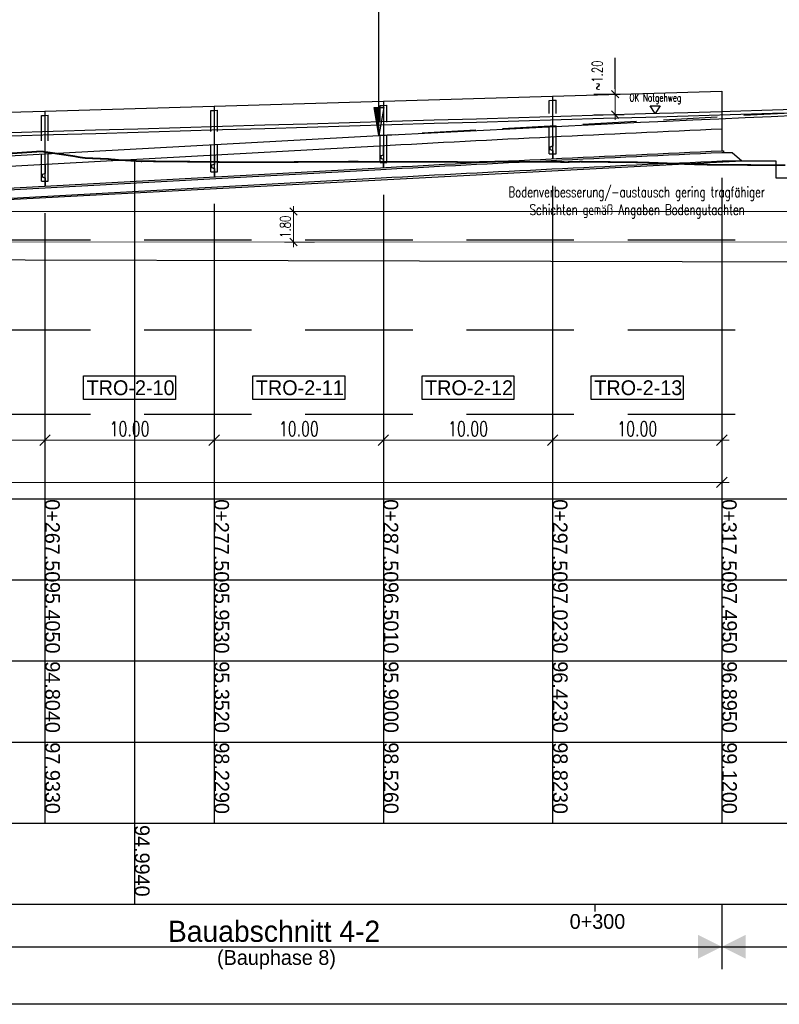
# Model space of a CAD drawing. Header units: metres. Extents: x 3458045 to 3462392, y 5482308 to 5484762.
# Tile 302 of 458: x 3460269 to 3460314, y 5483955 to 5484013. Entities that reach past the tile are written whole.
import ezdxf

# ---------------------------------------------------------------- set-up
doc = ezdxf.new("R2010")
doc.units = ezdxf.units.M
doc.header["$PDMODE"] = 3
doc.header["$PDSIZE"] = 0.1
for name, pattern in [('AUSGEZOGEN', [2, 1, 1]), ('VERDECKT', [9.525, 6.35, -3.175]), ('VERDECKT2', [4.7625, 3.175, -1.5875])]:
    doc.linetypes.add(name, pattern=pattern)
doc.layers.get('0').update_dxf_attribs({"linetype": 'CONTINUOUS'})
doc.layers.get('DEFPOINTS').update_dxf_attribs({"linetype": 'CONTINUOUS'})
for name, color, linetype in [('-SP_VERM', 1, 'CONTINUOUS'), ('SP_BAUGRUBE-Schottertragschicht-Sohle', 7, 'AUSGEZOGEN'), ('SP_FUGENBÄNDER', 2, 'AUSGEZOGEN'), ('SP_GELÄNDE-BESTAND', 251, 'CONTINUOUS'), ('SP_GELÄNDE-PLANUNG', 10, 'CONTINUOUS'), ('SP_GRADIENTE', 3, 'CONTINUOUS'), ('SP_HW10', 170, 'VERDECKT'), ('SP_HW100', 170, 'VERDECKT'), ('SP_Tangentenband', 1, 'CONTINUOUS'), ('SP_TEXT', 2, 'CONTINUOUS'), ('SP_Trogwand_L7+8', 2, 'CONTINUOUS'), ('SP_Tunnelsohle_L7+8-Schnitt', 2, 'CONTINUOUS'), ('SP_Tunnelsohle_Sauberkeitsschicht', 1, 'CONTINUOUS'), ('SP_VERM', 1, 'CONTINUOUS'), ('SP_VERM-VA-B44', 150, 'CONTINUOUS')]:
    doc.layers.add(name, color=color, linetype=linetype)
doc.layers.add('SP_HILF', color=6, linetype='CONTINUOUS', plot=False)
doc.layers.add('SP_LAYOUT', color=50, linetype='CONTINUOUS', plot=False)
for name, color, linetype, lineweight in [('SP_Höhenplan-Beschriftung-Linien', 2, 'CONTINUOUS', 25), ('SP_Höhenplan-Beschriftung-Linien-Bestandsgelände', 7, 'CONTINUOUS', 25), ('SP_Höhenplan-Beschriftung-Text', 2, 'CONTINUOUS', 25)]:
    doc.layers.add(name, color=color, linetype=linetype, lineweight=lineweight)
doc.styles.add('K_ISOCP', font='k_isocp.shx')
doc.styles.add('SP_F', font='romans.shx', dxfattribs={"width": 0.7, "bigfont": 'sp_f.shx'})
doc.dimstyles.new('SOFI25$0', dxfattribs={"dimtxt": 2.5, "dimasz": 0.25, "dimexe": 0.9, "dimexo": 0.625, "dimgap": 0.675, "dimtad": 1, "dimdec": 3, "dimrnd": 0.001, "dimzin": 1, "dimdsep": 46, "dimtxsty": 'SP_F', "dimblk1": 'SOF_BEMSTR1', "dimblk2": 'SOF_BEMSTR2', "dimsah": 1, "dimcen": 2.5, "dimse1": 1, "dimse2": 1, "dimclrd": 1, "dimclre": 1, "dimclrt": 1, "dimaunit": 2, "dimadec": 3, "dimazin": 0, "dimtfac": 1, "dimtdec": 3, "dimtmove": 0, "dimatfit": 3, "dimfxl": 1, "dimtolj": 1, "dimtzin": 0, "dimlwd": 0, "dimlwe": 0, "dimarcsym": 0})
doc.dimstyles.new('SOFI35$0', dxfattribs={"dimtxt": 3.5, "dimasz": 0.35, "dimexe": 0.9, "dimexo": 0.625, "dimgap": 0.945, "dimtad": 1, "dimdec": 3, "dimrnd": 0.001, "dimzin": 1, "dimdsep": 46, "dimtxsty": 'SP_F', "dimblk1": 'SOF_BEMSTR1', "dimblk2": 'SOF_BEMSTR2', "dimsah": 1, "dimcen": 3.5, "dimse1": 1, "dimse2": 1, "dimclrd": 1, "dimclre": 1, "dimclrt": 2, "dimaunit": 2, "dimazin": 0, "dimtfac": 1, "dimtdec": 3, "dimtmove": 0, "dimatfit": 3, "dimfxl": 1, "dimtolj": 1, "dimtzin": 0, "dimlwd": 0, "dimlwe": 0, "dimarcsym": 0})

# ---------------------------------------------------------------- blocks, each defined once
blk = doc.blocks.new('SOF_BEMSTR2')
at = {"color": 0, "linetype": 'ByBlock', "lineweight": -2}
for p, q in [((0, -20), (0, 8.5)), ((3.535, 3.535), (-3.535, -3.535)), ((-5, 0), (5, 0))]:
    blk.add_line(p, q, dxfattribs=at)
blk = doc.blocks.new('SOF_BEMSTR1')
at = {"color": 0, "linetype": 'ByBlock', "lineweight": -2}
for p, q in [((0, 20), (0, -8.5)), ((3.535, 3.535), (-3.535, -3.535)), ((-5, 0), (5, 0))]:
    blk.add_line(p, q, dxfattribs=at)
blk = doc.blocks.new('*D138')
at = {"layer": 'DEFPOINTS', "color": 0, "linetype": 'AUSGEZOGEN', "transparency": 16777216}
for p in [(3460260.558, 5483994.675), (3460270.558, 5483994.675), (3460270.558, 5483988.277)]:
    blk.add_point(p, dxfattribs=at)
at = {"layer": 'SP_VERM', "color": 1, "linetype": 'AUSGEZOGEN', "lineweight": 0, "transparency": 16777216}
blk.add_line((3460260.645, 5483988.277), (3460270.47, 5483988.277), dxfattribs=at)
at = {"layer": 'SP_VERM', "color": 1, "linetype": 'AUSGEZOGEN', "lineweight": 0, "transparency": 16777216, "xscale": 0.08750000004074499, "yscale": 0.08750000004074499, "zscale": 0.08750000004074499, "rotation": 180}
blk.add_blockref('SOF_BEMSTR2', (3460260.558, 5483988.277), dxfattribs=at)
at = {"layer": 'SP_VERM', "color": 1, "linetype": 'AUSGEZOGEN', "lineweight": 0, "transparency": 16777216, "xscale": 0.08750000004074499, "yscale": 0.08750000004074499, "zscale": 0.08750000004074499}
blk.add_blockref('SOF_BEMSTR1', (3460270.558, 5483988.277), dxfattribs=at)
at = {"layer": 'SP_VERM', "color": 2, "linetype": 'AUSGEZOGEN', "transparency": 16777216, "insert": (3460265.558, 5483988.951), "char_height": 0.875, "attachment_point": 5, "style": 'SP_F'}
blk.add_mtext('\\A1;\\A1;10.00{\\H.7x;\\S^ ;}', dxfattribs=at)
blk = doc.blocks.new('*D139')
at = {"layer": 'DEFPOINTS', "color": 0, "linetype": 'AUSGEZOGEN', "transparency": 16777216}
for p in [(3460270.558, 5483994.675), (3460280.558, 5483994.675), (3460280.558, 5483988.277)]:
    blk.add_point(p, dxfattribs=at)
at = {"layer": 'SP_VERM', "color": 1, "linetype": 'AUSGEZOGEN', "lineweight": 0, "transparency": 16777216}
blk.add_line((3460270.645, 5483988.277), (3460280.47, 5483988.277), dxfattribs=at)
at = {"layer": 'SP_VERM', "color": 1, "linetype": 'AUSGEZOGEN', "lineweight": 0, "transparency": 16777216, "xscale": 0.08750000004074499, "yscale": 0.08750000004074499, "zscale": 0.08750000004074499, "rotation": 180}
blk.add_blockref('SOF_BEMSTR2', (3460270.558, 5483988.277), dxfattribs=at)
at = {"layer": 'SP_VERM', "color": 1, "linetype": 'AUSGEZOGEN', "lineweight": 0, "transparency": 16777216, "xscale": 0.08750000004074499, "yscale": 0.08750000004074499, "zscale": 0.08750000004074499}
blk.add_blockref('SOF_BEMSTR1', (3460280.558, 5483988.277), dxfattribs=at)
at = {"layer": 'SP_VERM', "color": 2, "linetype": 'AUSGEZOGEN', "transparency": 16777216, "insert": (3460275.558, 5483988.951), "char_height": 0.875, "attachment_point": 5, "style": 'SP_F'}
blk.add_mtext('\\A1;\\A1;10.00{\\H.7x;\\S^ ;}', dxfattribs=at)
blk = doc.blocks.new('*D140')
at = {"layer": 'DEFPOINTS', "color": 0, "linetype": 'AUSGEZOGEN', "transparency": 16777216}
for p in [(3460280.558, 5483994.675), (3460290.558, 5483994.675), (3460290.558, 5483988.277)]:
    blk.add_point(p, dxfattribs=at)
at = {"layer": 'SP_VERM', "color": 1, "linetype": 'AUSGEZOGEN', "lineweight": 0, "transparency": 16777216}
blk.add_line((3460280.645, 5483988.277), (3460290.47, 5483988.277), dxfattribs=at)
at = {"layer": 'SP_VERM', "color": 1, "linetype": 'AUSGEZOGEN', "lineweight": 0, "transparency": 16777216, "xscale": 0.08750000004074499, "yscale": 0.08750000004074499, "zscale": 0.08750000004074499, "rotation": 180}
blk.add_blockref('SOF_BEMSTR2', (3460280.558, 5483988.277), dxfattribs=at)
at = {"layer": 'SP_VERM', "color": 1, "linetype": 'AUSGEZOGEN', "lineweight": 0, "transparency": 16777216, "xscale": 0.08750000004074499, "yscale": 0.08750000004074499, "zscale": 0.08750000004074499}
blk.add_blockref('SOF_BEMSTR1', (3460290.558, 5483988.277), dxfattribs=at)
at = {"layer": 'SP_VERM', "color": 2, "linetype": 'AUSGEZOGEN', "transparency": 16777216, "insert": (3460285.558, 5483988.951), "char_height": 0.875, "attachment_point": 5, "style": 'SP_F'}
blk.add_mtext('\\A1;\\A1;10.00{\\H.7x;\\S^ ;}', dxfattribs=at)
blk = doc.blocks.new('*D141')
at = {"layer": 'DEFPOINTS', "color": 0, "linetype": 'AUSGEZOGEN', "transparency": 16777216}
for p in [(3460290.558, 5483994.675), (3460300.558, 5483994.675), (3460300.558, 5483988.277)]:
    blk.add_point(p, dxfattribs=at)
at = {"layer": 'SP_VERM', "color": 1, "linetype": 'AUSGEZOGEN', "lineweight": 0, "transparency": 16777216}
blk.add_line((3460290.645, 5483988.277), (3460300.47, 5483988.277), dxfattribs=at)
at = {"layer": 'SP_VERM', "color": 1, "linetype": 'AUSGEZOGEN', "lineweight": 0, "transparency": 16777216, "xscale": 0.08750000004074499, "yscale": 0.08750000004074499, "zscale": 0.08750000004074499, "rotation": 180}
blk.add_blockref('SOF_BEMSTR2', (3460290.558, 5483988.277), dxfattribs=at)
at = {"layer": 'SP_VERM', "color": 1, "linetype": 'AUSGEZOGEN', "lineweight": 0, "transparency": 16777216, "xscale": 0.08750000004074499, "yscale": 0.08750000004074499, "zscale": 0.08750000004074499}
blk.add_blockref('SOF_BEMSTR1', (3460300.558, 5483988.277), dxfattribs=at)
at = {"layer": 'SP_VERM', "color": 2, "linetype": 'AUSGEZOGEN', "transparency": 16777216, "insert": (3460295.558, 5483988.951), "char_height": 0.875, "attachment_point": 5, "style": 'SP_F'}
blk.add_mtext('\\A1;\\A1;10.00{\\H.7x;\\S^ ;}', dxfattribs=at)
blk = doc.blocks.new('*D142')
at = {"layer": 'DEFPOINTS', "color": 0, "linetype": 'AUSGEZOGEN', "transparency": 16777216}
for p in [(3460300.558, 5483994.675), (3460310.558, 5483994.675), (3460310.558, 5483988.277)]:
    blk.add_point(p, dxfattribs=at)
at = {"layer": 'SP_VERM', "color": 1, "linetype": 'AUSGEZOGEN', "lineweight": 0, "transparency": 16777216}
blk.add_line((3460300.645, 5483988.277), (3460310.47, 5483988.277), dxfattribs=at)
at = {"layer": 'SP_VERM', "color": 1, "linetype": 'AUSGEZOGEN', "lineweight": 0, "transparency": 16777216, "xscale": 0.08750000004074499, "yscale": 0.08750000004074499, "zscale": 0.08750000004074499, "rotation": 180}
blk.add_blockref('SOF_BEMSTR2', (3460300.558, 5483988.277), dxfattribs=at)
at = {"layer": 'SP_VERM', "color": 1, "linetype": 'AUSGEZOGEN', "lineweight": 0, "transparency": 16777216, "xscale": 0.08750000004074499, "yscale": 0.08750000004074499, "zscale": 0.08750000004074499}
blk.add_blockref('SOF_BEMSTR1', (3460310.558, 5483988.277), dxfattribs=at)
at = {"layer": 'SP_VERM', "color": 2, "linetype": 'AUSGEZOGEN', "transparency": 16777216, "insert": (3460305.558, 5483988.951), "char_height": 0.875, "attachment_point": 5, "style": 'SP_F'}
blk.add_mtext('\\A1;\\A1;10.00{\\H.7x;\\S^ ;}', dxfattribs=at)
blk = doc.blocks.new('*D162')
at = {"layer": 'DEFPOINTS', "color": 0, "linetype": 'AUSGEZOGEN', "transparency": 16777216}
for p in [(3460301.786, 5484008.72), (3460301.786, 5484007.513), (3460304.249, 5484007.513)]:
    blk.add_point(p, dxfattribs=at)
at = {"layer": 'SP_VERM', "color": 1, "linetype": 'AUSGEZOGEN', "lineweight": 0, "transparency": 16777216}
blk.add_line((3460304.249, 5484008.658), (3460304.249, 5484007.576), dxfattribs=at)
at = {"layer": 'SP_VERM', "color": 1, "linetype": 'AUSGEZOGEN', "lineweight": 0, "transparency": 16777216, "xscale": 0.0625, "yscale": 0.0625, "zscale": 0.0625}
for name, p, rotation in [('SOF_BEMSTR1', (3460304.249, 5484008.72), 90), ('SOF_BEMSTR2', (3460304.249, 5484007.513), 270)]:
    blk.add_blockref(name, p, dxfattribs=dict(at, rotation=rotation))
at = {"layer": 'SP_VERM', "color": 1, "linetype": 'AUSGEZOGEN', "transparency": 16777216, "insert": (3460303.196, 5484009.832), "char_height": 0.625, "attachment_point": 5, "rotation": 90, "style": 'SP_F'}
blk.add_mtext('\\A1;\\A1;~1.20', dxfattribs=at)
blk = doc.blocks.new('SOF_LEVELMARK_FINISHED')
at = {"color": 0, "linetype": 'Continuous'}
for p, q in [((0, 0), (-0.65, 1)), ((-0.65, 1), (0.65, 1)), ((0.65, 1), (0, 0))]:
    blk.add_line(p, q, dxfattribs=at)
blk = doc.blocks.new('*D189')
at = {"layer": 'DEFPOINTS', "color": 0, "linetype": 'AUSGEZOGEN', "transparency": 16777216}
for p in [(3460180.558, 5483993.583), (3460310.558, 5483993.583), (3460310.558, 5483985.783)]:
    blk.add_point(p, dxfattribs=at)
at = {"layer": 'SP_VERM', "color": 1, "linetype": 'AUSGEZOGEN', "lineweight": 0, "transparency": 16777216}
blk.add_line((3460180.645, 5483985.783), (3460310.47, 5483985.783), dxfattribs=at)
at = {"layer": 'SP_VERM', "color": 1, "linetype": 'AUSGEZOGEN', "lineweight": 0, "transparency": 16777216, "xscale": 0.08750000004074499, "yscale": 0.08750000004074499, "zscale": 0.08750000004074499, "rotation": 180}
blk.add_blockref('SOF_BEMSTR2', (3460180.558, 5483985.783), dxfattribs=at)
at = {"layer": 'SP_VERM', "color": 1, "linetype": 'AUSGEZOGEN', "lineweight": 0, "transparency": 16777216, "xscale": 0.08750000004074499, "yscale": 0.08750000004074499, "zscale": 0.08750000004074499}
blk.add_blockref('SOF_BEMSTR1', (3460310.558, 5483985.783), dxfattribs=at)
at = {"layer": 'SP_VERM', "color": 2, "linetype": 'AUSGEZOGEN', "transparency": 16777216, "insert": (3460245.558, 5483986.603), "char_height": 0.875, "attachment_point": 5, "style": 'SP_F'}
blk.add_mtext('\\A1;\\A1;Trogabschnitt = 130.00{\\H.7x;\\S^ ;}m', dxfattribs=at)
blk = doc.blocks.new('SOFI-PFV')
at = {"color": 0, "linetype": 'Continuous'}
blk.add_solid([(-0.0625, 0.125), (0.0625, 0.125), (0, 0)], dxfattribs=at)
blk = doc.blocks.new('*D408')
at = {"layer": '-SP_VERM', "color": 1, "linetype": 'AUSGEZOGEN', "lineweight": 0, "transparency": 16777216}
blk.add_line((3460285.246, 5484000.049), (3460285.246, 5484001.724), dxfattribs=at)
at = {"layer": 'DEFPOINTS', "color": 0, "linetype": 'AUSGEZOGEN', "transparency": 16777216}
for p in [(3460285.246, 5484001.787), (3460285.458, 5484001.787), (3460285.458, 5483999.987)]:
    blk.add_point(p, dxfattribs=at)
at = {"layer": '-SP_VERM', "color": 1, "linetype": 'AUSGEZOGEN', "lineweight": 0, "transparency": 16777216, "xscale": 0.0625, "yscale": 0.0625, "zscale": 0.0625}
for name, p, rotation in [('SOF_BEMSTR2', (3460285.246, 5484001.787), 90), ('SOF_BEMSTR1', (3460285.246, 5483999.987), 270)]:
    blk.add_blockref(name, p, dxfattribs=dict(at, rotation=rotation))
at = {"layer": '-SP_VERM', "color": 1, "linetype": 'AUSGEZOGEN', "transparency": 16777216, "insert": (3460284.765, 5484000.887), "char_height": 0.625, "attachment_point": 5, "rotation": 90, "style": 'SP_F'}
blk.add_mtext('\\A1;\\A1;1.80{\\H.7x;\\S^ ;}', dxfattribs=at)

msp = doc.modelspace()

# ---------------------------------------------------------------- linework, layer by layer
at = {"color": 1}
msp.add_line((3460310.5802, 5484004.7808), (3460311.7429, 5484004.7808), dxfattribs=at)
at = {"layer": 'SP_BAUGRUBE-Schottertragschicht-Sohle', "color": 1}
for p, q in [((3460310.6579, 5484005.2804), (3460311.1579, 5484005.2804)), ((3460311.1579, 5484005.2804), (3460311.7429, 5484004.7808))]:
    msp.add_line(p, q, dxfattribs=at)
at = {"layer": 'SP_FUGENBÄNDER', "color": 1, "linetype": 'VERDECKT2', "ltscale": 0.5}
for p, q in [((3460300.3579, 5484005.2082), (3460300.3579, 5484008.3544)), ((3460300.7579, 5484005.2082), (3460300.7579, 5484008.3663)), ((3460280.3579, 5484004.1372), (3460280.3579, 5484007.7606)), ((3460280.7579, 5484004.1372), (3460280.7579, 5484007.7724)), ((3460290.3579, 5484004.6856), (3460290.3579, 5484008.0575)), ((3460290.7579, 5484004.6856), (3460290.7579, 5484008.0694)), ((3460270.3579, 5484003.5889), (3460270.3579, 5484007.464)), ((3460270.7579, 5484003.5889), (3460270.7579, 5484007.4755))]:
    msp.add_line(p, q, dxfattribs=at)
for points in [[(3460300.3579, 5484008.3544), (3460300.5653, 5484008.3606), (3460300.7579, 5484008.3663)], [(3460280.3579, 5484007.7606), (3460280.5653, 5484007.7667), (3460280.7579, 5484007.7724)], [(3460290.3579, 5484008.0575), (3460290.5653, 5484008.0637), (3460290.7579, 5484008.0694)], [(3460270.3579, 5484007.464), (3460270.5651, 5484007.4698), (3460270.7579, 5484007.4755)]]:
    msp.add_lwpolyline(points, dxfattribs=at)
at = {"layer": 'SP_FUGENBÄNDER'}
for points in [[(3460290.3579, 5484004.6856), (3460290.7579, 5484004.6856)], [(3460300.3579, 5484005.2082), (3460300.7579, 5484005.2083)], [(3460270.3579, 5484003.5888), (3460270.7579, 5484003.5889)]]:
    msp.add_lwpolyline(points, dxfattribs=at)
at = {"layer": 'SP_GELÄNDE-BESTAND', "const_width": 0.1}
msp.add_lwpolyline([(3460268.0579, 5484005.189), (3460270.3396, 5484005.3454), (3460272.3178, 5484005.0538), (3460272.4653, 5484005.021), (3460272.6715, 5484004.986), (3460272.9271, 5484004.952), (3460273.0579, 5484004.9463), (3460274.3616, 5484004.8906), (3460274.5159, 5484004.8677), (3460274.7065, 5484004.8532), (3460274.9374, 5484004.8313), (3460275.1544, 5484004.8256), (3460276.2586, 5484004.7553), (3460276.5202, 5484004.7605), (3460278.0579, 5484004.7452), (3460279.2522, 5484004.7338), (3460282.351, 5484004.6982), (3460283.0579, 5484004.7019), (3460288.0579, 5484004.732), (3460288.5921, 5484004.7356), (3460293.0579, 5484004.7295), (3460294.5337, 5484004.7283), (3460295.4534, 5484004.6985), (3460297.85, 5484004.7506), (3460298.0579, 5484004.7502), (3460298.1064, 5484004.7501), (3460299.4239, 5484004.7198), (3460299.6833, 5484004.7247), (3460301.429, 5484004.7142), (3460301.6911, 5484004.7203), (3460301.9523, 5484004.7283), (3460302.1808, 5484004.7369), (3460303.0579, 5484004.7261), (3460305.8193, 5484004.6928), (3460308.0579, 5484004.6093), (3460308.7585, 5484004.5832), (3460309.8171, 5484004.5553), (3460313.0579, 5484004.5324), (3460314.3026, 5484004.5238)], dxfattribs=at)
at = {"layer": 'SP_GELÄNDE-PLANUNG', "color": 1, "linetype": 'AUSGEZOGEN'}
msp.add_line((3460304.249, 5484009.0326), (3460304.249, 5484010.8628), dxfattribs=at)
at = {"layer": 'SP_GELÄNDE-PLANUNG', "color": 2}
msp.add_lwpolyline([(3460310.5579, 5484007.7068), (3460311.0517, 5484007.7215), (3460313.5517, 5484007.7957), (3460316.0517, 5484007.8699), (3460318.5517, 5484007.9441), (3460321.0517, 5484008.0183), (3460323.5517, 5484008.0925), (3460326.0517, 5484008.1667), (3460327.2518, 5484008.2023)], dxfattribs=at)
at = {"layer": 'SP_GELÄNDE-PLANUNG', "color": 2, "linetype": 'VERDECKT2'}
msp.add_lwpolyline([(3460268.5517, 5484006.4596), (3460271.0517, 5484006.5338), (3460273.5517, 5484006.608), (3460276.0517, 5484006.6823), (3460278.5517, 5484006.7565), (3460281.0517, 5484006.8307), (3460283.5517, 5484006.905), (3460286.0517, 5484006.9792), (3460288.5517, 5484007.0535), (3460291.0517, 5484007.1277), (3460293.5517, 5484007.2019), (3460296.0517, 5484007.2762), (3460298.5517, 5484007.3504), (3460301.0517, 5484007.4246), (3460303.5517, 5484007.4988), (3460306.0517, 5484007.5731), (3460308.5517, 5484007.6473), (3460310.5527, 5484007.7067)], dxfattribs=at)
at = {"layer": 'SP_GELÄNDE-PLANUNG', "color": 1, "linetype": 'VERDECKT2'}
msp.add_lwpolyline([(3460268.5576, 5484006.2597), (3460271.0576, 5484006.3339), (3460273.5576, 5484006.4081), (3460276.0576, 5484006.4824), (3460278.5576, 5484006.5566), (3460281.0576, 5484006.6308), (3460283.5576, 5484006.7051), (3460286.0576, 5484006.7793), (3460288.5576, 5484006.8535), (3460291.0576, 5484006.9278), (3460293.5576, 5484007.002), (3460296.0576, 5484007.0762), (3460298.5576, 5484007.1505), (3460301.0576, 5484007.2247), (3460303.5576, 5484007.2989), (3460306.0576, 5484007.3732), (3460308.5576, 5484007.4474), (3460311.0576, 5484007.5216), (3460313.5576, 5484007.5958), (3460316.0576, 5484007.67)], dxfattribs=at)
at = {"layer": 'SP_GRADIENTE'}
msp.add_lwpolyline([(3460003.0579, 5484001.0547), (3460120.4704, 5484000.4661, 0.014971), (3460237.5964, 5484003.3841), (3460290.2914, 5484006.2738, -0.0062334), (3460339.7757, 5484008.3712), (3460355.6575, 5484008.8465, -0.0099837), (3460395.4997, 5484009.2435), (3460406.594, 5484009.1325, -0.0050796)], format="xyb", dxfattribs=at)
at = {"layer": 'SP_HILF', "color": 6}
msp.add_lwpolyline([(3460311.7429, 5484004.7808), (3460313.7429, 5484004.7808), (3460313.7429, 5484003.7808), (3460315.7429, 5484003.7808), (3460315.7429, 5484002.7808), (3460317.7429, 5484002.7808), (3460317.7429, 5484001.7808), (3460319.7429, 5484001.7808), (3460319.7429, 5484000.7808), (3460321.7429, 5484000.7808), (3460321.7429, 5483999.7808), (3460323.7429, 5483999.7808), (3460323.7429, 5483998.7808), (3460230.5579, 5483999.0051), (3460230.5579, 5484000.5071)], close=True, dxfattribs=at)
at = {"layer": 'SP_HW10', "lineweight": 30, "const_width": 0.05}
msp.add_lwpolyline([(3459990.95, 5483999.9867), (3460406.594, 5483999.9867)], dxfattribs=at)
at = {"layer": 'SP_HW100', "lineweight": 30, "const_width": 0.05}
msp.add_lwpolyline([(3459990.95, 5484001.7867), (3460406.594, 5484001.7867)], dxfattribs=at)
at = {"layer": 'SP_Höhenplan-Beschriftung-Linien', "color": 1, "linetype": 'ByBlock'}
for p, q in [((3460310.5579, 5484003.7788), (3460310.5579, 5483965.6286)), ((3460300.5579, 5484003.3063), (3460300.5579, 5483965.6286)), ((3460290.5579, 5484002.7832), (3460290.5579, 5483965.6286)), ((3460280.5579, 5484002.2348), (3460280.5579, 5483965.6286)), ((3460270.5579, 5484001.6864), (3460270.5579, 5483965.6286))]:
    msp.add_line(p, q, dxfattribs=at)
at = {"layer": 'SP_Höhenplan-Beschriftung-Linien', "color": 251, "linetype": 'VERDECKT'}
for p, q in [((3460406.594, 5484000.0871), (3459994.581, 5484000.0871)), ((3460406.594, 5483994.7871), (3459994.581, 5483994.7871)), ((3460406.594, 5483989.7871), (3459994.581, 5483989.7871))]:
    msp.add_line(p, q, dxfattribs=at)
at = {"layer": 'SP_Höhenplan-Beschriftung-Linien', "color": 3}
msp.add_line((3460406.594, 5483984.7871), (3459990.95, 5483984.7871), dxfattribs=at)
at = {"layer": 'SP_Höhenplan-Beschriftung-Linien', "color": 2}
for p, q in [((3460406.594, 5483979.9975), (3459990.95, 5483979.9975)), ((3460406.594, 5483975.2078), (3459990.95, 5483975.2078)), ((3460406.594, 5483970.4182), (3459990.95, 5483970.4182)), ((3460406.594, 5483965.6286), (3459990.95, 5483965.6286)), ((3460406.594, 5483960.8389), (3459990.95, 5483960.8389))]:
    msp.add_line(p, q, dxfattribs=at)
at = {"layer": 'SP_Höhenplan-Beschriftung-Linien', "color": 1}
msp.add_line((3460310.5579, 5483960.8389), (3460310.5579, 5483957.013), dxfattribs=at)
at = {"layer": 'SP_Höhenplan-Beschriftung-Linien-Bestandsgelände'}
msp.add_line((3460275.8541, 5484004.781), (3460275.8541, 5483960.8389), dxfattribs=at)
at = {"layer": 'SP_Höhenplan-Beschriftung-Text', "color": 2}
msp.add_line((3460303.0579, 5483960.8389), (3460303.0579, 5483960.4289), dxfattribs=at)
at = {"layer": 'SP_LAYOUT'}
msp.add_lwpolyline([(3459988.5361, 5484045.9145), (3460409.8809, 5484045.9145), (3460409.8809, 5483954.9364), (3459988.5361, 5483954.9364)], close=True, dxfattribs=at)
at = {"layer": 'SP_Tangentenband', "color": 0, "linetype": 'ByBlock', "extrusion": (0, 0, -1)}
for p, q in [((3460290.2914, 5484006.2738), (3460290.2914, 5484010.2738)), ((3460290.2914, 5484006.2738), (3460290.008, 5484007.9405)), ((3460290.008, 5484007.9405), (3460290.5747, 5484007.9405)), ((3460290.0137, 5484007.9072), (3460290.2914, 5484007.9072)), ((3460290.0194, 5484007.8738), (3460290.2914, 5484007.8738)), ((3460290.025, 5484007.8405), (3460290.2914, 5484007.8405)), ((3460290.0307, 5484007.8072), (3460290.2914, 5484007.8072)), ((3460290.0364, 5484007.7738), (3460290.2914, 5484007.7738)), ((3460290.042, 5484007.7405), (3460290.2914, 5484007.7405)), ((3460290.0477, 5484007.7072), (3460290.2914, 5484007.7072)), ((3460290.0534, 5484007.6738), (3460290.2914, 5484007.6738)), ((3460290.059, 5484007.6405), (3460290.2914, 5484007.6405)), ((3460290.0647, 5484007.6072), (3460290.2914, 5484007.6072)), ((3460290.5747, 5484007.9405), (3460290.2914, 5484006.2738)), ((3460290.0704, 5484007.5738), (3460290.2914, 5484007.5738)), ((3460290.076, 5484007.5405), (3460290.2914, 5484007.5405)), ((3460290.0817, 5484007.5072), (3460290.2914, 5484007.5072)), ((3460290.0874, 5484007.4738), (3460290.2914, 5484007.4738)), ((3460290.093, 5484007.4405), (3460290.2914, 5484007.4405)), ((3460290.0987, 5484007.4072), (3460290.2914, 5484007.4072)), ((3460290.1044, 5484007.3738), (3460290.2914, 5484007.3738)), ((3460290.11, 5484007.3405), (3460290.2914, 5484007.3405)), ((3460290.1157, 5484007.3072), (3460290.2914, 5484007.3072)), ((3460290.1214, 5484007.2738), (3460290.2914, 5484007.2738)), ((3460290.127, 5484007.2405), (3460290.2914, 5484007.2405)), ((3460290.1327, 5484007.2072), (3460290.2914, 5484007.2072)), ((3460290.1384, 5484007.1738), (3460290.2914, 5484007.1738)), ((3460290.144, 5484007.1405), (3460290.2914, 5484007.1405)), ((3460290.1497, 5484007.1072), (3460290.2914, 5484007.1072)), ((3460290.1554, 5484007.0738), (3460290.2914, 5484007.0738)), ((3460290.161, 5484007.0405), (3460290.2914, 5484007.0405)), ((3460290.1667, 5484007.0072), (3460290.2914, 5484007.0072)), ((3460290.1724, 5484006.9738), (3460290.2914, 5484006.9738)), ((3460290.178, 5484006.9405), (3460290.2914, 5484006.9405)), ((3460290.1837, 5484006.9072), (3460290.2914, 5484006.9072)), ((3460290.1894, 5484006.8738), (3460290.2914, 5484006.8738)), ((3460290.195, 5484006.8405), (3460290.2914, 5484006.8405)), ((3460290.2007, 5484006.8072), (3460290.2914, 5484006.8072)), ((3460290.2064, 5484006.7738), (3460290.2914, 5484006.7738)), ((3460290.212, 5484006.7405), (3460290.2914, 5484006.7405)), ((3460290.2177, 5484006.7072), (3460290.2914, 5484006.7072)), ((3460290.2234, 5484006.6738), (3460290.2914, 5484006.6738)), ((3460290.229, 5484006.6405), (3460290.2914, 5484006.6405)), ((3460290.2347, 5484006.6072), (3460290.2914, 5484006.6072)), ((3460290.2404, 5484006.5738), (3460290.2914, 5484006.5738)), ((3460290.246, 5484006.5405), (3460290.2914, 5484006.5405)), ((3460290.2517, 5484006.5072), (3460290.2914, 5484006.5072)), ((3460290.2574, 5484006.4738), (3460290.2914, 5484006.4738)), ((3460290.263, 5484006.4405), (3460290.2914, 5484006.4405)), ((3460290.2687, 5484006.4072), (3460290.2914, 5484006.4072)), ((3460290.2744, 5484006.3738), (3460290.2914, 5484006.3738)), ((3460290.28, 5484006.3405), (3460290.2914, 5484006.3405)), ((3460290.2857, 5484006.3072), (3460290.2914, 5484006.3072))]:
    msp.add_line(p, q, dxfattribs=at)
at = {"layer": 'SP_Tangentenband', "color": 1}
msp.add_lwpolyline([(3460290.2914, 5484006.2738), (3460290.2914, 5484034.5266)], dxfattribs=at)
at = {"layer": 'SP_Tangentenband', "color": 7, "linetype": 'VERDECKT2'}
msp.add_lwpolyline([(3460339.7758, 5484008.3712), (3460315.0336, 5484007.6307), (3460290.2914, 5484006.2738)], dxfattribs=at)
at = {"layer": 'SP_TEXT', "color": 1, "lineweight": 25}
for points in [[(3460272.8439, 5483990.675), (3460272.8439, 5483992.0757), (3460278.2719, 5483992.0757), (3460278.2719, 5483990.675)], [(3460282.8439, 5483990.675), (3460282.8439, 5483992.0757), (3460288.2719, 5483992.0757), (3460288.2719, 5483990.675)], [(3460292.8439, 5483990.675), (3460292.8439, 5483992.0757), (3460298.2719, 5483992.0757), (3460298.2719, 5483990.675)], [(3460302.8439, 5483990.675), (3460302.8439, 5483992.0757), (3460308.2719, 5483992.0757), (3460308.2719, 5483990.675)]]:
    msp.add_lwpolyline(points, close=True, dxfattribs=at)
at = {"layer": 'SP_Trogwand_L7+8', "color": 2}
for p, q in [((3460310.5579, 5484008.9074), (3460310.5579, 5484006.6817)), ((3460290.5579, 5484008.3136), (3460290.5579, 5484005.6875)), ((3460300.5579, 5484008.6105), (3460300.5579, 5484006.2099)), ((3460270.5579, 5484007.7197), (3460270.5579, 5484004.5908)), ((3460280.5579, 5484008.0166), (3460280.5579, 5484005.1391))]:
    msp.add_line(p, q, dxfattribs=at)
msp.add_lwpolyline([(3460180.2529, 5484008.2279), (3460180.5579, 5484008.2279), (3460190.5579, 5484007.973), (3460200.5579, 5484007.7259), (3460210.5579, 5484007.4789), (3460220.5579, 5484007.2762), (3460230.5579, 5484007.1706), (3460240.5579, 5484007.1628), (3460250.5579, 5484007.253), (3460260.5579, 5484007.4413), (3460270.5579, 5484007.7197), (3460280.5579, 5484008.0166), (3460290.5579, 5484008.3136), (3460300.5579, 5484008.6105), (3460310.5579, 5484008.9074)], dxfattribs=at)
at = {"layer": 'SP_Tunnelsohle_L7+8-Schnitt'}
for p, q in [((3460310.5579, 5484006.6817), (3460310.5579, 5484005.3804)), ((3460300.5579, 5484006.2099), (3460300.5579, 5484004.9083)), ((3460290.5579, 5484005.6875), (3460290.5579, 5484004.3856)), ((3460280.5579, 5484005.1391), (3460280.5579, 5484003.8372)), ((3460270.5579, 5484004.5908), (3460270.5579, 5484003.2888))]:
    msp.add_line(p, q, dxfattribs=at)
at = {"layer": 'SP_Tunnelsohle_L7+8-Schnitt', "color": 1}
for p, q in [((3460300.5479, 5484006.2094), (3460300.5479, 5484005.6449)), ((3460300.5679, 5484006.2104), (3460300.5679, 5484005.6483)), ((3460290.5479, 5484005.687), (3460290.5479, 5484005.1223)), ((3460290.5679, 5484005.6881), (3460290.5679, 5484005.1256)), ((3460300.5479, 5484005.6449), (3460300.3979, 5484005.5949)), ((3460300.3979, 5484005.4583), (3460300.3979, 5484005.5949)), ((3460300.3979, 5484005.4583), (3460300.5479, 5484005.4083)), ((3460300.5679, 5484005.6483), (3460300.4179, 5484005.5983)), ((3460300.4179, 5484005.4549), (3460300.4179, 5484005.5983)), ((3460300.4179, 5484005.4549), (3460300.5679, 5484005.4049)), ((3460300.5479, 5484005.4083), (3460300.5479, 5484004.9083)), ((3460300.5679, 5484005.4049), (3460300.5679, 5484004.9083)), ((3460280.5479, 5484005.1386), (3460280.5479, 5484004.5739)), ((3460280.5679, 5484005.1397), (3460280.5679, 5484004.5772)), ((3460290.5479, 5484005.1223), (3460290.3979, 5484005.0723)), ((3460290.3979, 5484004.9356), (3460290.3979, 5484005.0723)), ((3460290.3979, 5484004.9356), (3460290.5479, 5484004.8856)), ((3460290.5679, 5484005.1256), (3460290.4179, 5484005.0756)), ((3460290.4179, 5484004.9323), (3460290.4179, 5484005.0756)), ((3460290.4179, 5484004.9323), (3460290.5679, 5484004.8823)), ((3460290.5479, 5484004.8856), (3460290.5479, 5484004.3856)), ((3460290.5679, 5484004.8823), (3460290.5679, 5484004.3856)), ((3460270.5479, 5484004.5902), (3460270.5479, 5484004.0255)), ((3460270.5679, 5484004.5913), (3460270.5679, 5484004.0288)), ((3460280.5479, 5484004.5739), (3460280.3979, 5484004.5239)), ((3460280.3979, 5484004.3872), (3460280.3979, 5484004.5239)), ((3460280.3979, 5484004.3872), (3460280.5479, 5484004.3372)), ((3460280.5679, 5484004.5772), (3460280.4179, 5484004.5272)), ((3460280.4179, 5484004.3839), (3460280.4179, 5484004.5272)), ((3460280.4179, 5484004.3839), (3460280.5679, 5484004.3339)), ((3460280.5479, 5484004.3372), (3460280.5479, 5484003.8372)), ((3460280.5679, 5484004.3339), (3460280.5679, 5484003.8372)), ((3460270.5479, 5484004.0255), (3460270.3979, 5484003.9755)), ((3460270.3979, 5484003.8388), (3460270.3979, 5484003.9755)), ((3460270.3979, 5484003.8388), (3460270.5479, 5484003.7888)), ((3460270.5679, 5484004.0288), (3460270.4179, 5484003.9788)), ((3460270.4179, 5484003.8355), (3460270.4179, 5484003.9788)), ((3460270.4179, 5484003.8355), (3460270.5679, 5484003.7855)), ((3460270.5479, 5484003.7888), (3460270.5479, 5484003.2888)), ((3460270.5679, 5484003.7855), (3460270.5679, 5484003.2888))]:
    msp.add_line(p, q, dxfattribs=at)
at = {"layer": 'SP_Tunnelsohle_L7+8-Schnitt'}
for points in [[(3460022.8279, 5484000.3556), (3460120.4674, 5483999.8661, 0.014971), (3460237.6293, 5484002.785), (3460290.3243, 5484005.6747, -0.0025503), (3460310.5579, 5484006.6817)], [(3460180.5579, 5483999.1857, 0.0072993), (3460237.7006, 5484001.4869), (3460290.3954, 5484004.3767, -0.002543), (3460310.5579, 5484005.3804)]]:
    msp.add_lwpolyline(points, format="xyb", dxfattribs=at)
msp.add_lwpolyline([(3460280.3579, 5484004.1372), (3460280.7579, 5484004.1372)], dxfattribs=at)
at = {"layer": 'SP_Tunnelsohle_Sauberkeitsschicht'}
for p, q in [((3460310.5579, 5484005.3804), (3460310.6579, 5484005.3804)), ((3460310.5579, 5484005.2804), (3460310.6579, 5484005.2804)), ((3460310.6579, 5484005.3804), (3460310.6579, 5484005.2804))]:
    msp.add_line(p, q, dxfattribs=at)
for points in [[(3460024.5769, 5483998.9468), (3460120.4604, 5483998.4661, 0.014971), (3460237.7061, 5484001.3871), (3460290.4009, 5484004.2768, -0.0025425), (3460310.5579, 5484005.2803)], [(3460230.5579, 5484000.5071, 0.0009168), (3460237.7335, 5484000.8878), (3460290.4283, 5484003.7776, -0.0025425), (3460310.5802, 5484004.7808, -0.0025425)]]:
    msp.add_lwpolyline(points, format="xyb", dxfattribs=at)
at = {"layer": 'SP_VERM-VA-B44', "color": 1}
msp.add_line((3460019.6256, 5483958.3376), (3460406.4791, 5483958.3376), dxfattribs=at)

# ---------------------------------------------------------------- block references
at = {"layer": 'SP_GELÄNDE-PLANUNG', "color": 1, "lineweight": 0, "xscale": 0.4500000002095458, "yscale": 0.4500000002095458, "zscale": 0.4500000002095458}
msp.add_blockref('SOF_LEVELMARK_FINISHED', (3460306.6145, 5484007.5898), dxfattribs=at)
at = {"layer": 'SP_VERM-VA-B44', "color": 1, "yscale": 11.25, "zscale": 11.25}
for xscale, rotation in [(-11.25, 90), (11.25, 270)]:
    msp.add_blockref('SOFI-PFV', (3460310.5579, 5483958.3376), dxfattribs=dict(at, xscale=xscale, rotation=rotation))

# ---------------------------------------------------------------- texts
at = {"layer": 'SP_GELÄNDE-PLANUNG', "color": 7, "insert": (3460306.6283, 5484008.1434), "char_height": 0.45, "width": 5.724, "attachment_point": 8, "style": 'SP_F'}
msp.add_mtext('OK Notgehweg', dxfattribs=at)
at = {"layer": 'SP_GELÄNDE-PLANUNG', "color": 1, "linetype": 'VERDECKT2', "insert": (3460297.7106, 5484001.3802), "char_height": 0.625, "width": 17.422232, "attachment_point": 7, "style": 'SP_F'}
msp.add_mtext('\\pi0.24237;Bodenverbesserung/-austausch gering tragfähiger \\P\\pi1.4924;Schichten gemäß Angaben Bodengutachten', dxfattribs=at)
at = {"layer": 'SP_Höhenplan-Beschriftung-Text', "style": 'K_ISOCP'}
for s, p in [('0+267.50', (3460270.5579, 5483984.7871)), ('0+277.50', (3460280.5579, 5483984.7871)), ('0+287.50', (3460290.5579, 5483984.7871)), ('0+297.50', (3460300.5579, 5483984.7871)), ('0+317.50', (3460310.5579, 5483984.7871))]:
    msp.add_text(s, height=0.875, rotation=270, dxfattribs=at).set_placement(p)
msp.add_text('0+300', height=0.875, dxfattribs=at).set_placement((3460301.5638, 5483959.3954))
at = {"layer": 'SP_Höhenplan-Beschriftung-Text', "char_height": 0.875, "width": 7.557299, "attachment_point": 7, "rotation": 270, "style": 'K_ISOCP'}
for s, insert in [('95.4050', (3460270.5579, 5483979.8989)), ('95.9530', (3460280.5579, 5483979.8989)), ('96.5010', (3460290.5579, 5483979.8989)), ('97.0230', (3460300.5579, 5483979.8989)), ('97.4950', (3460310.5579, 5483979.8989)), ('94.8040', (3460270.5579, 5483975.2078)), ('95.3520', (3460280.5579, 5483975.2078)), ('95.9000', (3460290.5579, 5483975.2078)), ('96.4230', (3460300.5579, 5483975.2078)), ('96.8950', (3460310.5579, 5483975.2078)), ('97.9330', (3460270.5579, 5483970.4182)), ('98.2290', (3460280.5579, 5483970.4182)), ('98.5260', (3460290.5579, 5483970.4182)), ('98.8230', (3460300.5579, 5483970.4182)), ('99.1200', (3460310.5579, 5483970.4182)), ('94.9940', (3460275.8541, 5483965.53))]:
    msp.add_mtext(s, dxfattribs=dict(at, insert=insert))
at = {"layer": 'SP_Höhenplan-Beschriftung-Text', "color": 3, "insert": (3460284.0957, 5483959.2445), "char_height": 1.25, "attachment_point": 5, "style": 'K_ISOCP'}
msp.add_mtext('\\A1;Bauabschnitt 4-2', dxfattribs=at)
at = {"layer": 'SP_Höhenplan-Beschriftung-Text', "insert": (3460284.2401, 5483957.5702), "char_height": 0.875, "attachment_point": 5, "style": 'K_ISOCP'}
msp.add_mtext('\\A1;(Bauphase 8)', dxfattribs=at)
at = {"layer": 'SP_TEXT', "color": 2, "lineweight": 25, "style": 'K_ISOCP'}
for s, p in [('TRO-2-10', (3460273.0189, 5483990.9379)), ('TRO-2-11', (3460283.0189, 5483990.9379)), ('TRO-2-12', (3460293.0189, 5483990.9379)), ('TRO-2-13', (3460303.0189, 5483990.9379))]:
    msp.add_text(s, height=0.875, dxfattribs=at).set_placement(p)

# ---------------------------------------------------------------- dimensions: what is measured, and where the dimension line sits
at = {"layer": '-SP_VERM', "color": 1, "linetype": 'AUSGEZOGEN'}
dim = msp.add_linear_dim(base=(3460285.2462, 5484001.7867), p1=(3460285.4579, 5483999.9867), p2=(3460285.4579, 5484001.7867), angle=90, text='\\A1;1.80{\\H.7x;\\S^ ;}', dimstyle='SOFI25$0', dxfattribs=at)
dim.commit()
dim.dimension.update_dxf_attribs({"geometry": '*D408', "text_midpoint": (3460284.765, 5484000.8867)})
at = {"layer": 'SP_VERM', "color": 1, "linetype": 'AUSGEZOGEN'}
dim = msp.add_linear_dim(base=(3460304.249, 5484007.513), p1=(3460301.7861, 5484008.7201), p2=(3460301.7861, 5484007.513), angle=270, text='\\A1;~1.20', dimstyle='SOFI25$0', override={"dimtmove": 2}, dxfattribs=at)
dim.commit()
dim.dimension.update_dxf_attribs({"geometry": '*D162', "text_midpoint": (3460303.6772, 5484009.8322), "dimtype": 160})
for base, p1, p2, text, override, picture, middle in [((3460270.5579, 5483988.2771), (3460260.5579, 5483994.6749), (3460270.5579, 5483994.6749), '\\A1;10.00{\\H.7x;\\S^ ;}', {"dimblk1": 'SOF_BEMSTR2', "dimblk2": 'SOF_BEMSTR1'}, '*D138', (3460265.5579, 5483988.9509)), ((3460280.5579, 5483988.2771), (3460270.5579, 5483994.6749), (3460280.5579, 5483994.6749), '\\A1;10.00{\\H.7x;\\S^ ;}', {"dimblk1": 'SOF_BEMSTR2', "dimblk2": 'SOF_BEMSTR1'}, '*D139', (3460275.5579, 5483988.9509)), ((3460290.5579, 5483988.2771), (3460280.5579, 5483994.6749), (3460290.5579, 5483994.6749), '\\A1;10.00{\\H.7x;\\S^ ;}', {"dimblk1": 'SOF_BEMSTR2', "dimblk2": 'SOF_BEMSTR1'}, '*D140', (3460285.5579, 5483988.9509)), ((3460300.5579, 5483988.2771), (3460290.5579, 5483994.6749), (3460300.5579, 5483994.6749), '\\A1;10.00{\\H.7x;\\S^ ;}', {"dimblk1": 'SOF_BEMSTR2', "dimblk2": 'SOF_BEMSTR1'}, '*D141', (3460295.5579, 5483988.9509)), ((3460310.5579, 5483988.2771), (3460300.5579, 5483994.6749), (3460310.5579, 5483994.6749), '\\A1;10.00{\\H.7x;\\S^ ;}', {"dimblk1": 'SOF_BEMSTR2', "dimblk2": 'SOF_BEMSTR1'}, '*D142', (3460305.5579, 5483988.9509)), ((3460310.5579, 5483985.7834), (3460180.5579, 5483993.5831), (3460310.5579, 5483993.5831), '\\A1;Trogabschnitt = 130.00{\\H.7x;\\S^ ;}m', {"dimpost": 'Trogabschnitt =<>m', "dimblk1": 'SOF_BEMSTR2', "dimblk2": 'SOF_BEMSTR1'}, '*D189', (3460245.5579, 5483986.603))]:
    dim = msp.add_linear_dim(base=base, p1=p1, p2=p2, text=text, dimstyle='SOFI35$0', override=override, dxfattribs=at)
    dim.commit()
    dim.dimension.update_dxf_attribs({"geometry": picture, "text_midpoint": middle})

doc.saveas('drawing.dxf')
